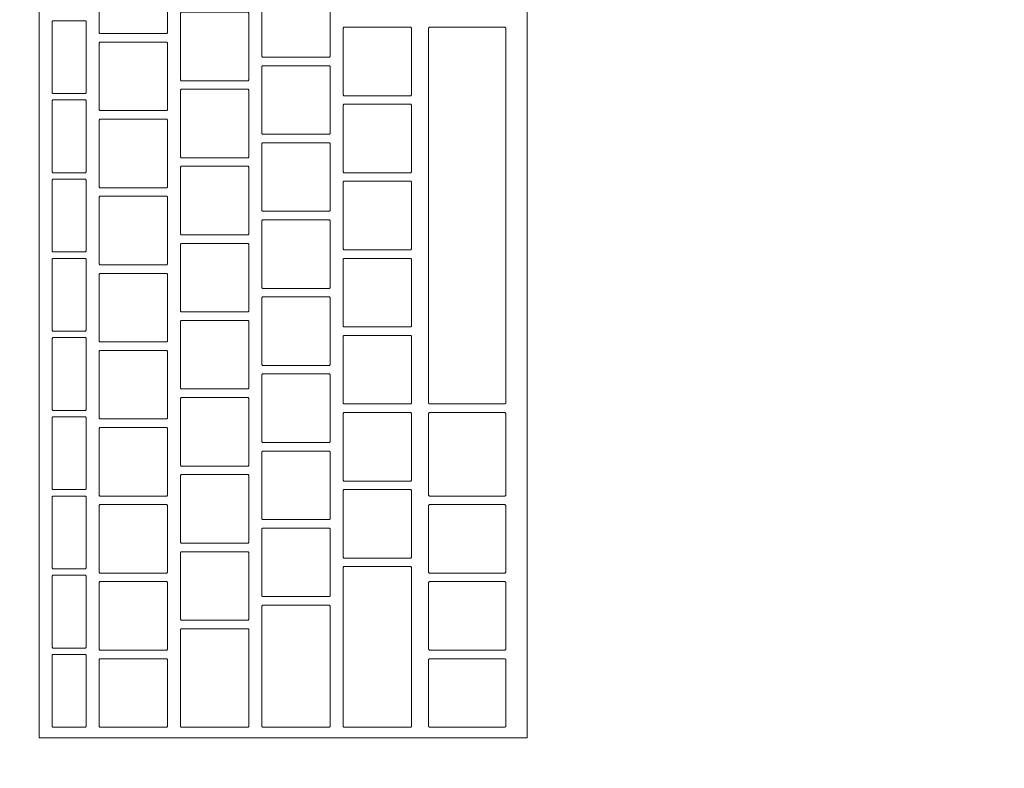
# Model space of a CAD drawing. Header units: metres. Extents: x -4 to 99, y -11 to 17.
# Tile 293 of 656: x 24.305 to 24.535, y 11.701 to 11.876. Entities that reach past the tile are written whole.
import ezdxf

# ---------------------------------------------------------------- set-up
doc = ezdxf.new("R2010")
doc.units = ezdxf.units.M
doc.header["$MEASUREMENT"] = 0
doc.linetypes.add('Wipeout_Contour', pattern=[1, 0, -1])
doc.layers.add('152 - Bemaßung_ Beschriftung.Ausbau', color=7, linetype='Continuous')
doc.layers.add('701 - Einrichtung.Möbel', color=7, linetype='Continuous')
doc.styles.add('ERSTELLTER_STIL_2', font='txt')
doc.dimstyles.new('ERSTELLTER_STIL__2', dxfattribs={"dimtxt": 0.1, "dimasz": 0.0532, "dimexe": 0.18, "dimexo": 0.0625, "dimgap": 0, "dimtad": 1, "dimtih": 1, "dimtoh": 1, "dimzin": 0, "dimdsep": 46, "dimtxsty": 'ERSTELLTER_STIL_2', "dimblk": 'ARROWHEAD_2', "dimblk1": 'ARROWHEAD_2', "dimblk2": 'ARROWHEAD_2', "dimcen": 0.09, "dimse1": 1, "dimse2": 1, "dimclrd": 7, "dimclre": 7, "dimclrt": 7, "dimazin": 0, "dimtfac": 1, "dimtdec": 4, "dimtmove": 0, "dimatfit": 3, "dimfxl": 1, "dimtolj": 1, "dimtzin": 0, "dimarcsym": 0})

# ---------------------------------------------------------------- blocks, each defined once
blk = doc.blocks.new('*D273')
at = {"layer": '152 - Bemaßung_ Beschriftung.Ausbau', "color": 7, "linetype": 'Continuous', "lineweight": 5}
for p, q in [((18.6, 15.3025), (18.6, 15.4075)), ((25.65002, 15.3025), (25.65002, 15.4075)), ((18.62021, 15.39), (18.57979, 15.32)), ((25.67023, 15.39), (25.62982, 15.32)), ((18.48, 15.355), (18.6, 15.355)), ((18.6, 15.355), (25.65002, 15.355))]:
    blk.add_line(p, q, dxfattribs=at)
at = {"layer": '152 - Bemaßung_ Beschriftung.Ausbau', "color": 7, "lineweight": 5, "char_height": 0.1, "attachment_point": 7, "style": 'ERSTELLTER_STIL_2'}
for s, insert in [('\\A1;{\\pql;\\fArial|b0|i0|c0|p38;7,05}', (21.9161, 15.375)), ('\\A1;{\\pql;\\fArial|b0|i0|c0|p38;17}', (25.47802, 15.375))]:
    blk.add_mtext(s, dxfattribs=dict(at, insert=insert))
blk = doc.blocks.new('ARROWHEAD_2')
at = {"color": 0, "linetype": 'Continuous', "lineweight": 0}
for p, q in [((-0.3781, -0.655), (0.3781, 0.655)), ((0, 0), (-1, 0))]:
    blk.add_line(p, q, dxfattribs=at)

msp = doc.modelspace()

# ---------------------------------------------------------------- wipeouts: each hides what was drawn before it
at = {"color": 254, "linetype": 'Wipeout_Contour', "lineweight": 0, "ltscale": 108.114394}
msp.add_wipeout([(23.91002, 11), (24.71002, 11), (24.71002, 12.6), (23.91002, 12.6)], dxfattribs=at).dxf.layer = '701 - Einrichtung.Möbel'

# ---------------------------------------------------------------- next in the draw order: wipeouts: each hides what was drawn before it
at = {"color": 254, "linetype": 'Wipeout_Contour', "lineweight": 0, "ltscale": 108.376826}
msp.add_wipeout([(24.42383, 11.70804), (24.42383, 11.97004), (24.30983, 11.97004), (24.30983, 11.70804)], dxfattribs=at).dxf.layer = '701 - Einrichtung.Möbel'

# ---------------------------------------------------------------- next in the draw order: linework, layer by layer
at = {"layer": '701 - Einrichtung.Möbel', "color": 7, "linetype": 'Continuous', "lineweight": 5, "flags": 128}
msp.add_lwpolyline([(24.42383, 11.70804), (24.42383, 11.97004), (24.30983, 11.97004), (24.30983, 11.70804)], close=True, dxfattribs=at)

# ---------------------------------------------------------------- next in the draw order: wipeouts: each hides what was drawn before it
at = {"color": 254, "linetype": 'Wipeout_Contour', "lineweight": 0, "ltscale": 243.291348}
msp.add_wipeout([(24.33983, 11.88054), (24.33983, 11.88834), (24.33963, 11.88854), (24.32403, 11.88854), (24.32383, 11.88834), (24.32383, 11.87274), (24.32403, 11.87254), (24.33963, 11.87254), (24.33983, 11.87274)], dxfattribs=at).dxf.layer = '701 - Einrichtung.Möbel'
at = {"color": 254, "linetype": 'Wipeout_Contour', "lineweight": 0, "ltscale": 243.576813}
msp.add_wipeout([(24.37783, 11.87504), (24.37783, 11.88284), (24.37763, 11.88304), (24.36203, 11.88304), (24.36183, 11.88284), (24.36183, 11.86724), (24.36203, 11.86704), (24.37763, 11.86704), (24.37783, 11.86724)], dxfattribs=at).dxf.layer = '701 - Einrichtung.Möbel'
at = {"color": 254, "linetype": 'Wipeout_Contour', "lineweight": 0, "ltscale": 243.401464}
msp.add_wipeout([(24.35883, 11.86954), (24.35883, 11.87734), (24.35863, 11.87754), (24.34303, 11.87754), (24.34283, 11.87734), (24.34283, 11.86174), (24.34303, 11.86154), (24.35863, 11.86154), (24.35883, 11.86174)], dxfattribs=at).dxf.layer = '701 - Einrichtung.Möbel'
at = {"color": 254, "linetype": 'Wipeout_Contour', "lineweight": 0, "ltscale": 243.113201}
msp.add_wipeout([(24.32083, 11.86704), (24.32083, 11.87534), (24.32063, 11.87554), (24.31303, 11.87554), (24.31283, 11.87534), (24.31283, 11.85874), (24.31303, 11.85854), (24.32063, 11.85854), (24.32083, 11.85874)], dxfattribs=at).dxf.layer = '701 - Einrichtung.Möbel'
at = {"color": 254, "linetype": 'Wipeout_Contour', "lineweight": 0, "ltscale": 243.694947}
msp.add_wipeout([(24.39683, 11.86604), (24.39683, 11.87384), (24.39663, 11.87404), (24.38103, 11.87404), (24.38083, 11.87384), (24.38083, 11.85824), (24.38103, 11.85804), (24.39663, 11.85804), (24.39683, 11.85824)], dxfattribs=at).dxf.layer = '701 - Einrichtung.Möbel'
at = {"color": 254, "linetype": 'Wipeout_Contour', "lineweight": 0, "ltscale": 243.726441}
msp.add_wipeout([(24.41883, 11.83004), (24.41883, 11.87384), (24.41863, 11.87404), (24.40103, 11.87404), (24.40083, 11.87384), (24.40083, 11.78624), (24.40103, 11.78604), (24.41863, 11.78604), (24.41883, 11.78624)], dxfattribs=at).dxf.layer = '701 - Einrichtung.Möbel'
at = {"color": 254, "linetype": 'Wipeout_Contour', "lineweight": 0, "ltscale": 243.220193}
msp.add_wipeout([(24.33983, 11.86254), (24.33983, 11.87034), (24.33963, 11.87054), (24.32403, 11.87054), (24.32383, 11.87034), (24.32383, 11.85474), (24.32403, 11.85454), (24.33963, 11.85454), (24.33983, 11.85474)], dxfattribs=at).dxf.layer = '701 - Einrichtung.Möbel'
at = {"color": 254, "linetype": 'Wipeout_Contour', "lineweight": 0, "ltscale": 243.505774}
msp.add_wipeout([(24.37783, 11.85704), (24.37783, 11.86484), (24.37763, 11.86504), (24.36203, 11.86504), (24.36183, 11.86484), (24.36183, 11.84924), (24.36203, 11.84904), (24.37763, 11.84904), (24.37783, 11.84924)], dxfattribs=at).dxf.layer = '701 - Einrichtung.Möbel'
at = {"color": 254, "linetype": 'Wipeout_Contour', "lineweight": 0, "ltscale": 243.330407}
msp.add_wipeout([(24.35883, 11.85154), (24.35883, 11.85934), (24.35863, 11.85954), (24.34303, 11.85954), (24.34283, 11.85934), (24.34283, 11.84374), (24.34303, 11.84354), (24.35863, 11.84354), (24.35883, 11.84374)], dxfattribs=at).dxf.layer = '701 - Einrichtung.Möbel'
at = {"color": 254, "linetype": 'Wipeout_Contour', "lineweight": 0, "ltscale": 243.040101}
msp.add_wipeout([(24.32083, 11.84854), (24.32083, 11.85684), (24.32063, 11.85704), (24.31303, 11.85704), (24.31283, 11.85684), (24.31283, 11.84024), (24.31303, 11.84004), (24.32063, 11.84004), (24.32083, 11.84024)], dxfattribs=at).dxf.layer = '701 - Einrichtung.Möbel'
at = {"color": 254, "linetype": 'Wipeout_Contour', "lineweight": 0, "ltscale": 243.623997}
msp.add_wipeout([(24.39683, 11.84804), (24.39683, 11.85584), (24.39663, 11.85604), (24.38103, 11.85604), (24.38083, 11.85584), (24.38083, 11.84024), (24.38103, 11.84004), (24.39663, 11.84004), (24.39683, 11.84024)], dxfattribs=at).dxf.layer = '701 - Einrichtung.Möbel'
at = {"color": 254, "linetype": 'Wipeout_Contour', "lineweight": 0, "ltscale": 243.149125}
msp.add_wipeout([(24.33983, 11.84454), (24.33983, 11.85234), (24.33963, 11.85254), (24.32403, 11.85254), (24.32383, 11.85234), (24.32383, 11.83674), (24.32403, 11.83654), (24.33963, 11.83654), (24.33983, 11.83674)], dxfattribs=at).dxf.layer = '701 - Einrichtung.Möbel'
at = {"color": 254, "linetype": 'Wipeout_Contour', "lineweight": 0, "ltscale": 243.434822}
msp.add_wipeout([(24.37783, 11.83904), (24.37783, 11.84684), (24.37763, 11.84704), (24.36203, 11.84704), (24.36183, 11.84684), (24.36183, 11.83124), (24.36203, 11.83104), (24.37763, 11.83104), (24.37783, 11.83124)], dxfattribs=at).dxf.layer = '701 - Einrichtung.Möbel'
at = {"color": 254, "linetype": 'Wipeout_Contour', "lineweight": 0, "ltscale": 243.259437}
msp.add_wipeout([(24.35883, 11.83354), (24.35883, 11.84134), (24.35863, 11.84154), (24.34303, 11.84154), (24.34283, 11.84134), (24.34283, 11.82574), (24.34303, 11.82554), (24.35863, 11.82554), (24.35883, 11.82574)], dxfattribs=at).dxf.layer = '701 - Einrichtung.Möbel'
at = {"color": 254, "linetype": 'Wipeout_Contour', "lineweight": 0, "ltscale": 242.967092}
msp.add_wipeout([(24.32083, 11.83004), (24.32083, 11.83834), (24.32063, 11.83854), (24.31303, 11.83854), (24.31283, 11.83834), (24.31283, 11.82174), (24.31303, 11.82154), (24.32063, 11.82154), (24.32083, 11.82174)], dxfattribs=at).dxf.layer = '701 - Einrichtung.Möbel'
at = {"color": 254, "linetype": 'Wipeout_Contour', "lineweight": 0, "ltscale": 243.553133}
msp.add_wipeout([(24.39683, 11.83004), (24.39683, 11.83784), (24.39663, 11.83804), (24.38103, 11.83804), (24.38083, 11.83784), (24.38083, 11.82224), (24.38103, 11.82204), (24.39663, 11.82204), (24.39683, 11.82224)], dxfattribs=at).dxf.layer = '701 - Einrichtung.Möbel'
at = {"color": 254, "linetype": 'Wipeout_Contour', "lineweight": 0, "ltscale": 243.078144}
msp.add_wipeout([(24.33983, 11.82654), (24.33983, 11.83434), (24.33963, 11.83454), (24.32403, 11.83454), (24.32383, 11.83434), (24.32383, 11.81874), (24.32403, 11.81854), (24.33963, 11.81854), (24.33983, 11.81874)], dxfattribs=at).dxf.layer = '701 - Einrichtung.Möbel'
at = {"color": 254, "linetype": 'Wipeout_Contour', "lineweight": 0, "ltscale": 243.363958}
msp.add_wipeout([(24.37783, 11.82104), (24.37783, 11.82884), (24.37763, 11.82904), (24.36203, 11.82904), (24.36183, 11.82884), (24.36183, 11.81324), (24.36203, 11.81304), (24.37763, 11.81304), (24.37783, 11.81324)], dxfattribs=at).dxf.layer = '701 - Einrichtung.Möbel'
at = {"color": 254, "linetype": 'Wipeout_Contour', "lineweight": 0, "ltscale": 243.188554}
msp.add_wipeout([(24.35883, 11.81554), (24.35883, 11.82334), (24.35863, 11.82354), (24.34303, 11.82354), (24.34283, 11.82334), (24.34283, 11.80774), (24.34303, 11.80754), (24.35863, 11.80754), (24.35883, 11.80774)], dxfattribs=at).dxf.layer = '701 - Einrichtung.Möbel'
at = {"color": 254, "linetype": 'Wipeout_Contour', "lineweight": 0, "ltscale": 242.894176}
msp.add_wipeout([(24.32083, 11.81154), (24.32083, 11.81984), (24.32063, 11.82004), (24.31303, 11.82004), (24.31283, 11.81984), (24.31283, 11.80324), (24.31303, 11.80304), (24.32063, 11.80304), (24.32083, 11.80324)], dxfattribs=at).dxf.layer = '701 - Einrichtung.Möbel'
at = {"color": 254, "linetype": 'Wipeout_Contour', "lineweight": 0, "ltscale": 243.482357}
msp.add_wipeout([(24.39683, 11.81204), (24.39683, 11.81984), (24.39663, 11.82004), (24.38103, 11.82004), (24.38083, 11.81984), (24.38083, 11.80424), (24.38103, 11.80404), (24.39663, 11.80404), (24.39683, 11.80424)], dxfattribs=at).dxf.layer = '701 - Einrichtung.Möbel'
at = {"color": 254, "linetype": 'Wipeout_Contour', "lineweight": 0, "ltscale": 243.00725}
msp.add_wipeout([(24.33983, 11.80854), (24.33983, 11.81634), (24.33963, 11.81654), (24.32403, 11.81654), (24.32383, 11.81634), (24.32383, 11.80074), (24.32403, 11.80054), (24.33963, 11.80054), (24.33983, 11.80074)], dxfattribs=at).dxf.layer = '701 - Einrichtung.Möbel'
at = {"color": 254, "linetype": 'Wipeout_Contour', "lineweight": 0, "ltscale": 243.29318}
msp.add_wipeout([(24.37783, 11.80304), (24.37783, 11.81084), (24.37763, 11.81104), (24.36203, 11.81104), (24.36183, 11.81084), (24.36183, 11.79524), (24.36203, 11.79504), (24.37763, 11.79504), (24.37783, 11.79524)], dxfattribs=at).dxf.layer = '701 - Einrichtung.Möbel'
at = {"color": 254, "linetype": 'Wipeout_Contour', "lineweight": 0, "ltscale": 243.117759}
msp.add_wipeout([(24.35883, 11.79754), (24.35883, 11.80534), (24.35863, 11.80554), (24.34303, 11.80554), (24.34283, 11.80534), (24.34283, 11.78974), (24.34303, 11.78954), (24.35863, 11.78954), (24.35883, 11.78974)], dxfattribs=at).dxf.layer = '701 - Einrichtung.Möbel'
at = {"color": 254, "linetype": 'Wipeout_Contour', "lineweight": 0, "ltscale": 242.821352}
msp.add_wipeout([(24.32083, 11.79304), (24.32083, 11.80134), (24.32063, 11.80154), (24.31303, 11.80154), (24.31283, 11.80134), (24.31283, 11.78474), (24.31303, 11.78454), (24.32063, 11.78454), (24.32083, 11.78474)], dxfattribs=at).dxf.layer = '701 - Einrichtung.Möbel'
at = {"color": 254, "linetype": 'Wipeout_Contour', "lineweight": 0, "ltscale": 243.411668}
msp.add_wipeout([(24.39683, 11.79404), (24.39683, 11.80184), (24.39663, 11.80204), (24.38103, 11.80204), (24.38083, 11.80184), (24.38083, 11.78624), (24.38103, 11.78604), (24.39663, 11.78604), (24.39683, 11.78624)], dxfattribs=at).dxf.layer = '701 - Einrichtung.Möbel'
at = {"color": 254, "linetype": 'Wipeout_Contour', "lineweight": 0, "ltscale": 242.936444}
msp.add_wipeout([(24.33983, 11.79054), (24.33983, 11.79834), (24.33963, 11.79854), (24.32403, 11.79854), (24.32383, 11.79834), (24.32383, 11.78274), (24.32403, 11.78254), (24.33963, 11.78254), (24.33983, 11.78274)], dxfattribs=at).dxf.layer = '701 - Einrichtung.Möbel'
at = {"color": 254, "linetype": 'Wipeout_Contour', "lineweight": 0, "ltscale": 243.22249}
msp.add_wipeout([(24.37783, 11.78504), (24.37783, 11.79284), (24.37763, 11.79304), (24.36203, 11.79304), (24.36183, 11.79284), (24.36183, 11.77724), (24.36203, 11.77704), (24.37763, 11.77704), (24.37783, 11.77724)], dxfattribs=at).dxf.layer = '701 - Einrichtung.Möbel'
at = {"color": 254, "linetype": 'Wipeout_Contour', "lineweight": 0, "ltscale": 243.047051}
msp.add_wipeout([(24.35883, 11.77954), (24.35883, 11.78734), (24.35863, 11.78754), (24.34303, 11.78754), (24.34283, 11.78734), (24.34283, 11.77174), (24.34303, 11.77154), (24.35863, 11.77154), (24.35883, 11.77174)], dxfattribs=at).dxf.layer = '701 - Einrichtung.Möbel'
at = {"color": 254, "linetype": 'Wipeout_Contour', "lineweight": 0, "ltscale": 243.341066}
msp.add_wipeout([(24.39683, 11.77604), (24.39683, 11.78384), (24.39663, 11.78404), (24.38103, 11.78404), (24.38083, 11.78384), (24.38083, 11.76824), (24.38103, 11.76804), (24.39663, 11.76804), (24.39683, 11.76824)], dxfattribs=at).dxf.layer = '701 - Einrichtung.Möbel'
at = {"color": 254, "linetype": 'Wipeout_Contour', "lineweight": 0, "ltscale": 243.505415}
msp.add_wipeout([(24.41883, 11.77429), (24.41883, 11.78384), (24.41863, 11.78404), (24.40103, 11.78404), (24.40083, 11.78384), (24.40083, 11.76474), (24.40103, 11.76454), (24.41863, 11.76454), (24.41883, 11.76474)], dxfattribs=at).dxf.layer = '701 - Einrichtung.Möbel'
at = {"color": 254, "linetype": 'Wipeout_Contour', "lineweight": 0, "ltscale": 242.74862}
msp.add_wipeout([(24.32083, 11.77454), (24.32083, 11.78284), (24.32063, 11.78304), (24.31303, 11.78304), (24.31283, 11.78284), (24.31283, 11.76624), (24.31303, 11.76604), (24.32063, 11.76604), (24.32083, 11.76624)], dxfattribs=at).dxf.layer = '701 - Einrichtung.Möbel'
at = {"color": 254, "linetype": 'Wipeout_Contour', "lineweight": 0, "ltscale": 242.865725}
msp.add_wipeout([(24.33983, 11.77254), (24.33983, 11.78034), (24.33963, 11.78054), (24.32403, 11.78054), (24.32383, 11.78034), (24.32383, 11.76474), (24.32403, 11.76454), (24.33963, 11.76454), (24.33983, 11.76474)], dxfattribs=at).dxf.layer = '701 - Einrichtung.Möbel'
at = {"color": 254, "linetype": 'Wipeout_Contour', "lineweight": 0, "ltscale": 243.151887}
msp.add_wipeout([(24.37783, 11.76704), (24.37783, 11.77484), (24.37763, 11.77504), (24.36203, 11.77504), (24.36183, 11.77484), (24.36183, 11.75924), (24.36203, 11.75904), (24.37763, 11.75904), (24.37783, 11.75924)], dxfattribs=at).dxf.layer = '701 - Einrichtung.Möbel'
at = {"color": 254, "linetype": 'Wipeout_Contour', "lineweight": 0, "ltscale": 242.97643}
msp.add_wipeout([(24.35883, 11.76154), (24.35883, 11.76934), (24.35863, 11.76954), (24.34303, 11.76954), (24.34283, 11.76934), (24.34283, 11.75374), (24.34303, 11.75354), (24.35863, 11.75354), (24.35883, 11.75374)], dxfattribs=at).dxf.layer = '701 - Einrichtung.Möbel'
at = {"color": 254, "linetype": 'Wipeout_Contour', "lineweight": 0, "ltscale": 243.270552}
msp.add_wipeout([(24.39683, 11.75804), (24.39683, 11.76584), (24.39663, 11.76604), (24.38103, 11.76604), (24.38083, 11.76584), (24.38083, 11.75024), (24.38103, 11.75004), (24.39663, 11.75004), (24.39683, 11.75024)], dxfattribs=at).dxf.layer = '701 - Einrichtung.Möbel'
at = {"color": 254, "linetype": 'Wipeout_Contour', "lineweight": 0, "ltscale": 242.675981}
msp.add_wipeout([(24.32083, 11.75604), (24.32083, 11.76434), (24.32063, 11.76454), (24.31303, 11.76454), (24.31283, 11.76434), (24.31283, 11.74774), (24.31303, 11.74754), (24.32063, 11.74754), (24.32083, 11.74774)], dxfattribs=at).dxf.layer = '701 - Einrichtung.Möbel'
at = {"color": 254, "linetype": 'Wipeout_Contour', "lineweight": 0, "ltscale": 242.795094}
msp.add_wipeout([(24.33983, 11.75454), (24.33983, 11.76234), (24.33963, 11.76254), (24.32403, 11.76254), (24.32383, 11.76234), (24.32383, 11.74674), (24.32403, 11.74654), (24.33963, 11.74654), (24.33983, 11.74674)], dxfattribs=at).dxf.layer = '701 - Einrichtung.Möbel'
at = {"color": 254, "linetype": 'Wipeout_Contour', "lineweight": 0, "ltscale": 243.427898}
msp.add_wipeout([(24.41883, 11.75454), (24.41883, 11.76234), (24.41863, 11.76254), (24.40103, 11.76254), (24.40083, 11.76234), (24.40083, 11.74674), (24.40103, 11.74654), (24.41863, 11.74654), (24.41883, 11.74674)], dxfattribs=at).dxf.layer = '701 - Einrichtung.Möbel'
at = {"color": 254, "linetype": 'Wipeout_Contour', "lineweight": 0, "ltscale": 243.081372}
msp.add_wipeout([(24.37783, 11.74904), (24.37783, 11.75684), (24.37763, 11.75704), (24.36203, 11.75704), (24.36183, 11.75684), (24.36183, 11.74124), (24.36203, 11.74104), (24.37763, 11.74104), (24.37783, 11.74124)], dxfattribs=at).dxf.layer = '701 - Einrichtung.Möbel'
at = {"color": 254, "linetype": 'Wipeout_Contour', "lineweight": 0, "ltscale": 242.905897}
msp.add_wipeout([(24.35883, 11.74354), (24.35883, 11.75134), (24.35863, 11.75154), (24.34303, 11.75154), (24.34283, 11.75134), (24.34283, 11.73574), (24.34303, 11.73554), (24.35863, 11.73554), (24.35883, 11.73574)], dxfattribs=at).dxf.layer = '701 - Einrichtung.Möbel'
at = {"color": 254, "linetype": 'Wipeout_Contour', "lineweight": 0, "ltscale": 243.159059}
msp.add_wipeout([(24.39683, 11.72929), (24.39683, 11.74784), (24.39663, 11.74804), (24.38103, 11.74804), (24.38083, 11.74784), (24.38083, 11.71074), (24.38103, 11.71054), (24.39663, 11.71054), (24.39683, 11.71074)], dxfattribs=at).dxf.layer = '701 - Einrichtung.Möbel'
at = {"color": 254, "linetype": 'Wipeout_Contour', "lineweight": 0, "ltscale": 242.603434}
msp.add_wipeout([(24.32083, 11.73754), (24.32083, 11.74584), (24.32063, 11.74604), (24.31303, 11.74604), (24.31283, 11.74584), (24.31283, 11.72924), (24.31303, 11.72904), (24.32063, 11.72904), (24.32083, 11.72924)], dxfattribs=at).dxf.layer = '701 - Einrichtung.Möbel'
at = {"color": 254, "linetype": 'Wipeout_Contour', "lineweight": 0, "ltscale": 242.72455}
msp.add_wipeout([(24.33983, 11.73654), (24.33983, 11.74434), (24.33963, 11.74454), (24.32403, 11.74454), (24.32383, 11.74434), (24.32383, 11.72874), (24.32403, 11.72854), (24.33963, 11.72854), (24.33983, 11.72874)], dxfattribs=at).dxf.layer = '701 - Einrichtung.Möbel'
at = {"color": 254, "linetype": 'Wipeout_Contour', "lineweight": 0, "ltscale": 243.357538}
msp.add_wipeout([(24.41883, 11.73654), (24.41883, 11.74434), (24.41863, 11.74454), (24.40103, 11.74454), (24.40083, 11.74434), (24.40083, 11.72874), (24.40103, 11.72854), (24.41863, 11.72854), (24.41883, 11.72874)], dxfattribs=at).dxf.layer = '701 - Einrichtung.Möbel'
at = {"color": 254, "linetype": 'Wipeout_Contour', "lineweight": 0, "ltscale": 242.987139}
msp.add_wipeout([(24.37783, 11.72479), (24.37783, 11.73884), (24.37763, 11.73904), (24.36203, 11.73904), (24.36183, 11.73884), (24.36183, 11.71074), (24.36203, 11.71054), (24.37763, 11.71054), (24.37783, 11.71074)], dxfattribs=at).dxf.layer = '701 - Einrichtung.Möbel'
at = {"color": 254, "linetype": 'Wipeout_Contour', "lineweight": 0, "ltscale": 242.822157}
msp.add_wipeout([(24.35883, 11.72204), (24.35883, 11.73334), (24.35863, 11.73354), (24.34303, 11.73354), (24.34283, 11.73334), (24.34283, 11.71074), (24.34303, 11.71054), (24.35863, 11.71054), (24.35883, 11.71074)], dxfattribs=at).dxf.layer = '701 - Einrichtung.Möbel'
at = {"color": 254, "linetype": 'Wipeout_Contour', "lineweight": 0, "ltscale": 242.53098}
msp.add_wipeout([(24.32083, 11.71904), (24.32083, 11.72734), (24.32063, 11.72754), (24.31303, 11.72754), (24.31283, 11.72734), (24.31283, 11.71074), (24.31303, 11.71054), (24.32063, 11.71054), (24.32083, 11.71074)], dxfattribs=at).dxf.layer = '701 - Einrichtung.Möbel'
at = {"color": 254, "linetype": 'Wipeout_Contour', "lineweight": 0, "ltscale": 242.654094}
msp.add_wipeout([(24.33983, 11.71854), (24.33983, 11.72634), (24.33963, 11.72654), (24.32403, 11.72654), (24.32383, 11.72634), (24.32383, 11.71074), (24.32403, 11.71054), (24.33963, 11.71054), (24.33983, 11.71074)], dxfattribs=at).dxf.layer = '701 - Einrichtung.Möbel'
at = {"color": 254, "linetype": 'Wipeout_Contour', "lineweight": 0, "ltscale": 243.287265}
msp.add_wipeout([(24.41883, 11.71854), (24.41883, 11.72634), (24.41863, 11.72654), (24.40103, 11.72654), (24.40083, 11.72634), (24.40083, 11.71074), (24.40103, 11.71054), (24.41863, 11.71054), (24.41883, 11.71074)], dxfattribs=at).dxf.layer = '701 - Einrichtung.Möbel'

# ---------------------------------------------------------------- next in the draw order: linework, layer by layer
at = {"layer": '701 - Einrichtung.Möbel', "color": 7, "linetype": 'Continuous', "lineweight": 5, "flags": 128}
for points in [[(24.33983, 11.88054), (24.33983, 11.88834), (24.33963, 11.88854), (24.32403, 11.88854), (24.32383, 11.88834), (24.32383, 11.87274), (24.32403, 11.87254), (24.33963, 11.87254), (24.33983, 11.87274)], [(24.37783, 11.87504), (24.37783, 11.88284), (24.37763, 11.88304), (24.36203, 11.88304), (24.36183, 11.88284), (24.36183, 11.86724), (24.36203, 11.86704), (24.37763, 11.86704), (24.37783, 11.86724)], [(24.35883, 11.86954), (24.35883, 11.87734), (24.35863, 11.87754), (24.34303, 11.87754), (24.34283, 11.87734), (24.34283, 11.86174), (24.34303, 11.86154), (24.35863, 11.86154), (24.35883, 11.86174)], [(24.32083, 11.86704), (24.32083, 11.87534), (24.32063, 11.87554), (24.31303, 11.87554), (24.31283, 11.87534), (24.31283, 11.85874), (24.31303, 11.85854), (24.32063, 11.85854), (24.32083, 11.85874)], [(24.39683, 11.86604), (24.39683, 11.87384), (24.39663, 11.87404), (24.38103, 11.87404), (24.38083, 11.87384), (24.38083, 11.85824), (24.38103, 11.85804), (24.39663, 11.85804), (24.39683, 11.85824)], [(24.41883, 11.83004), (24.41883, 11.87384), (24.41863, 11.87404), (24.40103, 11.87404), (24.40083, 11.87384), (24.40083, 11.78624), (24.40103, 11.78604), (24.41863, 11.78604), (24.41883, 11.78624)], [(24.33983, 11.86254), (24.33983, 11.87034), (24.33963, 11.87054), (24.32403, 11.87054), (24.32383, 11.87034), (24.32383, 11.85474), (24.32403, 11.85454), (24.33963, 11.85454), (24.33983, 11.85474)], [(24.37783, 11.85704), (24.37783, 11.86484), (24.37763, 11.86504), (24.36203, 11.86504), (24.36183, 11.86484), (24.36183, 11.84924), (24.36203, 11.84904), (24.37763, 11.84904), (24.37783, 11.84924)], [(24.35883, 11.85154), (24.35883, 11.85934), (24.35863, 11.85954), (24.34303, 11.85954), (24.34283, 11.85934), (24.34283, 11.84374), (24.34303, 11.84354), (24.35863, 11.84354), (24.35883, 11.84374)], [(24.32083, 11.84854), (24.32083, 11.85684), (24.32063, 11.85704), (24.31303, 11.85704), (24.31283, 11.85684), (24.31283, 11.84024), (24.31303, 11.84004), (24.32063, 11.84004), (24.32083, 11.84024)], [(24.39683, 11.84804), (24.39683, 11.85584), (24.39663, 11.85604), (24.38103, 11.85604), (24.38083, 11.85584), (24.38083, 11.84024), (24.38103, 11.84004), (24.39663, 11.84004), (24.39683, 11.84024)], [(24.33983, 11.84454), (24.33983, 11.85234), (24.33963, 11.85254), (24.32403, 11.85254), (24.32383, 11.85234), (24.32383, 11.83674), (24.32403, 11.83654), (24.33963, 11.83654), (24.33983, 11.83674)], [(24.37783, 11.83904), (24.37783, 11.84684), (24.37763, 11.84704), (24.36203, 11.84704), (24.36183, 11.84684), (24.36183, 11.83124), (24.36203, 11.83104), (24.37763, 11.83104), (24.37783, 11.83124)], [(24.35883, 11.83354), (24.35883, 11.84134), (24.35863, 11.84154), (24.34303, 11.84154), (24.34283, 11.84134), (24.34283, 11.82574), (24.34303, 11.82554), (24.35863, 11.82554), (24.35883, 11.82574)], [(24.32083, 11.83004), (24.32083, 11.83834), (24.32063, 11.83854), (24.31303, 11.83854), (24.31283, 11.83834), (24.31283, 11.82174), (24.31303, 11.82154), (24.32063, 11.82154), (24.32083, 11.82174)], [(24.39683, 11.83004), (24.39683, 11.83784), (24.39663, 11.83804), (24.38103, 11.83804), (24.38083, 11.83784), (24.38083, 11.82224), (24.38103, 11.82204), (24.39663, 11.82204), (24.39683, 11.82224)], [(24.33983, 11.82654), (24.33983, 11.83434), (24.33963, 11.83454), (24.32403, 11.83454), (24.32383, 11.83434), (24.32383, 11.81874), (24.32403, 11.81854), (24.33963, 11.81854), (24.33983, 11.81874)], [(24.37783, 11.82104), (24.37783, 11.82884), (24.37763, 11.82904), (24.36203, 11.82904), (24.36183, 11.82884), (24.36183, 11.81324), (24.36203, 11.81304), (24.37763, 11.81304), (24.37783, 11.81324)], [(24.35883, 11.81554), (24.35883, 11.82334), (24.35863, 11.82354), (24.34303, 11.82354), (24.34283, 11.82334), (24.34283, 11.80774), (24.34303, 11.80754), (24.35863, 11.80754), (24.35883, 11.80774)], [(24.32083, 11.81154), (24.32083, 11.81984), (24.32063, 11.82004), (24.31303, 11.82004), (24.31283, 11.81984), (24.31283, 11.80324), (24.31303, 11.80304), (24.32063, 11.80304), (24.32083, 11.80324)], [(24.39683, 11.81204), (24.39683, 11.81984), (24.39663, 11.82004), (24.38103, 11.82004), (24.38083, 11.81984), (24.38083, 11.80424), (24.38103, 11.80404), (24.39663, 11.80404), (24.39683, 11.80424)], [(24.33983, 11.80854), (24.33983, 11.81634), (24.33963, 11.81654), (24.32403, 11.81654), (24.32383, 11.81634), (24.32383, 11.80074), (24.32403, 11.80054), (24.33963, 11.80054), (24.33983, 11.80074)], [(24.37783, 11.80304), (24.37783, 11.81084), (24.37763, 11.81104), (24.36203, 11.81104), (24.36183, 11.81084), (24.36183, 11.79524), (24.36203, 11.79504), (24.37763, 11.79504), (24.37783, 11.79524)], [(24.35883, 11.79754), (24.35883, 11.80534), (24.35863, 11.80554), (24.34303, 11.80554), (24.34283, 11.80534), (24.34283, 11.78974), (24.34303, 11.78954), (24.35863, 11.78954), (24.35883, 11.78974)], [(24.32083, 11.79304), (24.32083, 11.80134), (24.32063, 11.80154), (24.31303, 11.80154), (24.31283, 11.80134), (24.31283, 11.78474), (24.31303, 11.78454), (24.32063, 11.78454), (24.32083, 11.78474)], [(24.39683, 11.79404), (24.39683, 11.80184), (24.39663, 11.80204), (24.38103, 11.80204), (24.38083, 11.80184), (24.38083, 11.78624), (24.38103, 11.78604), (24.39663, 11.78604), (24.39683, 11.78624)], [(24.33983, 11.79054), (24.33983, 11.79834), (24.33963, 11.79854), (24.32403, 11.79854), (24.32383, 11.79834), (24.32383, 11.78274), (24.32403, 11.78254), (24.33963, 11.78254), (24.33983, 11.78274)], [(24.37783, 11.78504), (24.37783, 11.79284), (24.37763, 11.79304), (24.36203, 11.79304), (24.36183, 11.79284), (24.36183, 11.77724), (24.36203, 11.77704), (24.37763, 11.77704), (24.37783, 11.77724)], [(24.35883, 11.77954), (24.35883, 11.78734), (24.35863, 11.78754), (24.34303, 11.78754), (24.34283, 11.78734), (24.34283, 11.77174), (24.34303, 11.77154), (24.35863, 11.77154), (24.35883, 11.77174)], [(24.39683, 11.77604), (24.39683, 11.78384), (24.39663, 11.78404), (24.38103, 11.78404), (24.38083, 11.78384), (24.38083, 11.76824), (24.38103, 11.76804), (24.39663, 11.76804), (24.39683, 11.76824)], [(24.41883, 11.77429), (24.41883, 11.78384), (24.41863, 11.78404), (24.40103, 11.78404), (24.40083, 11.78384), (24.40083, 11.76474), (24.40103, 11.76454), (24.41863, 11.76454), (24.41883, 11.76474)], [(24.32083, 11.77454), (24.32083, 11.78284), (24.32063, 11.78304), (24.31303, 11.78304), (24.31283, 11.78284), (24.31283, 11.76624), (24.31303, 11.76604), (24.32063, 11.76604), (24.32083, 11.76624)], [(24.33983, 11.77254), (24.33983, 11.78034), (24.33963, 11.78054), (24.32403, 11.78054), (24.32383, 11.78034), (24.32383, 11.76474), (24.32403, 11.76454), (24.33963, 11.76454), (24.33983, 11.76474)], [(24.37783, 11.76704), (24.37783, 11.77484), (24.37763, 11.77504), (24.36203, 11.77504), (24.36183, 11.77484), (24.36183, 11.75924), (24.36203, 11.75904), (24.37763, 11.75904), (24.37783, 11.75924)], [(24.35883, 11.76154), (24.35883, 11.76934), (24.35863, 11.76954), (24.34303, 11.76954), (24.34283, 11.76934), (24.34283, 11.75374), (24.34303, 11.75354), (24.35863, 11.75354), (24.35883, 11.75374)], [(24.39683, 11.75804), (24.39683, 11.76584), (24.39663, 11.76604), (24.38103, 11.76604), (24.38083, 11.76584), (24.38083, 11.75024), (24.38103, 11.75004), (24.39663, 11.75004), (24.39683, 11.75024)], [(24.32083, 11.75604), (24.32083, 11.76434), (24.32063, 11.76454), (24.31303, 11.76454), (24.31283, 11.76434), (24.31283, 11.74774), (24.31303, 11.74754), (24.32063, 11.74754), (24.32083, 11.74774)], [(24.33983, 11.75454), (24.33983, 11.76234), (24.33963, 11.76254), (24.32403, 11.76254), (24.32383, 11.76234), (24.32383, 11.74674), (24.32403, 11.74654), (24.33963, 11.74654), (24.33983, 11.74674)], [(24.41883, 11.75454), (24.41883, 11.76234), (24.41863, 11.76254), (24.40103, 11.76254), (24.40083, 11.76234), (24.40083, 11.74674), (24.40103, 11.74654), (24.41863, 11.74654), (24.41883, 11.74674)], [(24.37783, 11.74904), (24.37783, 11.75684), (24.37763, 11.75704), (24.36203, 11.75704), (24.36183, 11.75684), (24.36183, 11.74124), (24.36203, 11.74104), (24.37763, 11.74104), (24.37783, 11.74124)], [(24.35883, 11.74354), (24.35883, 11.75134), (24.35863, 11.75154), (24.34303, 11.75154), (24.34283, 11.75134), (24.34283, 11.73574), (24.34303, 11.73554), (24.35863, 11.73554), (24.35883, 11.73574)], [(24.39683, 11.72929), (24.39683, 11.74784), (24.39663, 11.74804), (24.38103, 11.74804), (24.38083, 11.74784), (24.38083, 11.71074), (24.38103, 11.71054), (24.39663, 11.71054), (24.39683, 11.71074)], [(24.32083, 11.73754), (24.32083, 11.74584), (24.32063, 11.74604), (24.31303, 11.74604), (24.31283, 11.74584), (24.31283, 11.72924), (24.31303, 11.72904), (24.32063, 11.72904), (24.32083, 11.72924)], [(24.33983, 11.73654), (24.33983, 11.74434), (24.33963, 11.74454), (24.32403, 11.74454), (24.32383, 11.74434), (24.32383, 11.72874), (24.32403, 11.72854), (24.33963, 11.72854), (24.33983, 11.72874)], [(24.41883, 11.73654), (24.41883, 11.74434), (24.41863, 11.74454), (24.40103, 11.74454), (24.40083, 11.74434), (24.40083, 11.72874), (24.40103, 11.72854), (24.41863, 11.72854), (24.41883, 11.72874)], [(24.37783, 11.72479), (24.37783, 11.73884), (24.37763, 11.73904), (24.36203, 11.73904), (24.36183, 11.73884), (24.36183, 11.71074), (24.36203, 11.71054), (24.37763, 11.71054), (24.37783, 11.71074)], [(24.35883, 11.72204), (24.35883, 11.73334), (24.35863, 11.73354), (24.34303, 11.73354), (24.34283, 11.73334), (24.34283, 11.71074), (24.34303, 11.71054), (24.35863, 11.71054), (24.35883, 11.71074)], [(24.32083, 11.71904), (24.32083, 11.72734), (24.32063, 11.72754), (24.31303, 11.72754), (24.31283, 11.72734), (24.31283, 11.71074), (24.31303, 11.71054), (24.32063, 11.71054), (24.32083, 11.71074)], [(24.33983, 11.71854), (24.33983, 11.72634), (24.33963, 11.72654), (24.32403, 11.72654), (24.32383, 11.72634), (24.32383, 11.71074), (24.32403, 11.71054), (24.33963, 11.71054), (24.33983, 11.71074)], [(24.41883, 11.71854), (24.41883, 11.72634), (24.41863, 11.72654), (24.40103, 11.72654), (24.40083, 11.72634), (24.40083, 11.71074), (24.40103, 11.71054), (24.41863, 11.71054), (24.41883, 11.71074)]]:
    msp.add_lwpolyline(points, close=True, dxfattribs=at)

# ---------------------------------------------------------------- next in the draw order: dimensions: what is measured, and where the dimension line sits
at = {"layer": '152 - Bemaßung_ Beschriftung.Ausbau', "color": 7, "linetype": 'Continuous', "lineweight": 5}
dim = msp.add_linear_dim(base=(25.65002, 15.355), p1=(18.6, 10.74998), p2=(25.65002, 10.74998), dimstyle='ERSTELLTER_STIL__2', dxfattribs=at)
dim.commit()
dim.dimension.update_dxf_attribs({"geometry": '*D273', "text_midpoint": (22.04598, 15.425), "dimtype": 160})

doc.saveas('drawing.dxf')
